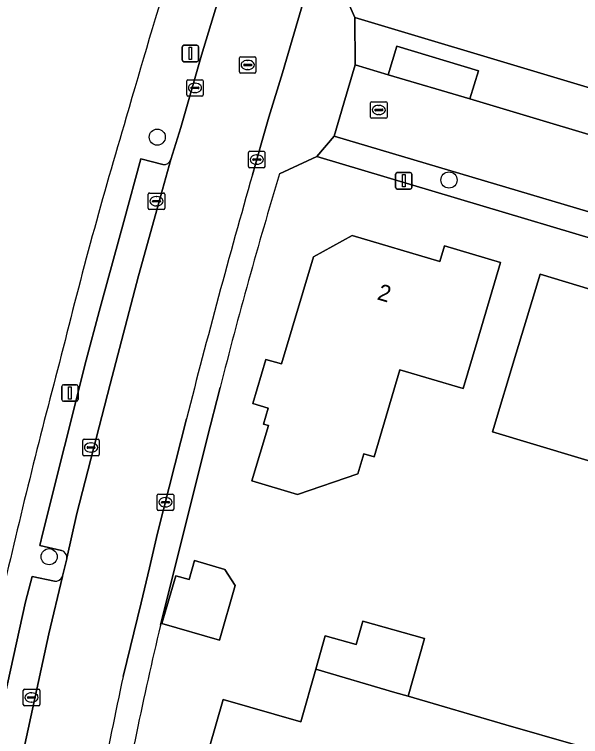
# Model space of a CAD drawing. Extents: x 157767 to 159172, y 387839 to 389425.
# Drawn here: x 158051.93 to 158086.25, y 388741.89 to 388785.67 of the extents above; entities that cross this region are included whole.
import ezdxf

# ---------------------------------------------------------------- set-up
doc = ezdxf.new("R2010")
doc.units = 0
for name, color, linetype in [('IMGEO_Boom', 7, 'Continuous'), ('IMGEO_Erf', 7, 'Continuous'), ('IMGEO_Kolk', 7, 'Continuous'), ('IMGEO_Lichtmast', 7, 'Continuous'), ('IMGEO_Pand', 7, 'Continuous'), ('IMGEO_Pand_nummerreeks', 7, 'Continuous'), ('IMGEO_Parkeervlak_open', 7, 'Continuous'), ('IMGEO_Rijbaan_lokaal_open', 7, 'Continuous'), ('IMGEO_Rioolput', 7, 'Continuous'), ('IMGEO_Voetpad_open', 7, 'Continuous')]:
    doc.layers.add(name, color=color, linetype=linetype)

msp = doc.modelspace()

# ---------------------------------------------------------------- linework, layer by layer
at = {"layer": 'IMGEO_Boom'}
for centre in [(158060.587, 388778.231), (158078.272, 388775.631), (158054.035, 388752.789)]:
    msp.add_circle(centre, 0.489, dxfattribs=at)
at = {"layer": 'IMGEO_Erf'}
for points in [[(158089.846, 388837.076), (158089.41, 388836.039), (158086.884, 388830.077), (158084.94, 388825.383), (158082.965, 388820.428), (158081.065, 388815.496), (158080.476, 388813.945), (158079.161, 388810.597), (158077.124, 388804.963), (158075.44, 388800.18), (158073.73, 388794.988), (158072.155, 388790.113), (158071.511, 388787.861), (158072.557, 388785.494), (158096.685, 388778.239), (158159.023, 388804.985), (158161.367, 388806.591), (158183.864, 388823.28), (158184.29, 388826.082), (158183.48, 388827.171), (158150.204, 388871.916)], [(158156.474, 388731.409), (158148.476, 388750), (158147.334, 388752.654), (158134.314, 388782.791), (158132.266, 388784.089), (158097.205, 388769.015), (158070.254, 388777.047), (158067.999, 388776.006)], [(158064.4, 388763.047), (158063.616, 388759.985), (158060.784, 388748.63)]]:
    msp.add_lwpolyline(points, dxfattribs=at)
for points in [[(158069.092, 388756.572), (158066.331, 388757.389), (158067.324, 388760.745), (158067.036, 388760.83), (158067.32, 388761.791), (158066.375, 388762.071), (158067.175, 388764.754), (158068.114, 388764.476), (158070.052, 388770.982), (158072.406, 388772.257), (158077.72, 388770.685), (158078.003, 388771.645), (158081.404, 388770.639), (158079.986, 388765.845), (158079.141, 388762.99), (158075.292, 388764.129), (158073.731, 388758.849), (158073.108, 388759.033), (158072.748, 388757.818)], [(158080.916, 388760.371), (158082.353, 388765.131), (158083.797, 388769.917), (158089.069, 388768.325), (158088.859, 388767.617), (158093.829, 388766.161), (158094.059, 388766.858), (158094.328, 388766.766), (158092.892, 388761.978), (158091.456, 388757.19)], [(158064.351, 388747.739), (158060.872, 388748.748), (158061.71, 388751.639), (158062.516, 388751.405), (158062.85, 388752.554), (158064.681, 388752.023), (158065.312, 388751.05)], [(158073.565, 388739.944), (158071.86, 388734.03), (158067.254, 388735.368), (158062.452, 388736.763), (158064.588, 388744.125), (158069.289, 388742.786), (158070.191, 388745.965), (158070.768, 388747.997), (158072.64, 388747.466), (158073.044, 388748.889), (158076.781, 388747.828), (158075.789, 388744.331), (158081.72, 388742.6), (158085.94, 388741.382), (158084.606, 388736.762), (158080.38, 388737.98)]]:
    msp.add_lwpolyline(points, close=True, dxfattribs=at)
for centre, radius, start, end in [((158645.448, 388610.697), 610.518, 163.022123, 163.955654), ((158344.503, 388693.672), 298.382, 163.29642, 166.16915), ((158351.68, 388690.242), 296.362, 163.17864, 165.77906), ((158486.643, 388650.337), 446.834, 165.13061, 166.99563), ((158278.002, 388696.772), 223.323, 166.57266, 170.01077)]:
    msp.add_arc(centre, radius, start, end, dxfattribs=at)
at = {"layer": 'IMGEO_Kolk'}
for p, q in [((158062.373, 388780.788), (158062.373, 388781.64)), ((158062.448, 388781.714), (158063.3, 388781.714)), ((158062.861, 388781.494), (158062.886, 388781.494)), ((158063.374, 388781.64), (158063.374, 388780.788)), ((158062.632, 388781.208), (158062.632, 388781.22)), ((158063.07, 388781.171), (158062.672, 388781.171)), ((158062.675, 388781.257), (158063.073, 388781.257)), ((158063.116, 388781.22), (158063.116, 388781.208)), ((158063.3, 388780.714), (158062.448, 388780.714)), ((158062.884, 388780.934), (158062.859, 388780.934)), ((158073.52, 388779.451), (158073.52, 388780.303)), ((158073.595, 388780.377), (158074.447, 388780.377)), ((158074.008, 388780.157), (158074.033, 388780.157)), ((158074.521, 388780.303), (158074.521, 388779.451)), ((158073.779, 388779.871), (158073.779, 388779.883)), ((158074.217, 388779.834), (158073.819, 388779.834)), ((158073.822, 388779.92), (158074.22, 388779.92)), ((158074.263, 388779.883), (158074.263, 388779.871)), ((158074.447, 388779.377), (158073.595, 388779.377)), ((158074.031, 388779.597), (158074.006, 388779.597)), ((158066.118, 388776.444), (158066.118, 388777.296)), ((158066.193, 388777.37), (158067.045, 388777.37)), ((158066.606, 388777.15), (158066.631, 388777.15)), ((158067.119, 388777.296), (158067.119, 388776.444)), ((158066.377, 388776.864), (158066.377, 388776.876)), ((158066.815, 388776.827), (158066.417, 388776.827)), ((158066.42, 388776.913), (158066.818, 388776.913)), ((158066.861, 388776.876), (158066.861, 388776.864)), ((158067.045, 388776.37), (158066.193, 388776.37)), ((158066.629, 388776.59), (158066.604, 388776.59)), ((158060.041, 388773.917), (158060.041, 388774.769)), ((158060.116, 388774.843), (158060.968, 388774.843)), ((158060.529, 388774.623), (158060.554, 388774.623)), ((158061.042, 388774.769), (158061.042, 388773.917)), ((158060.3, 388774.337), (158060.3, 388774.349)), ((158060.738, 388774.3), (158060.34, 388774.3)), ((158060.343, 388774.386), (158060.741, 388774.386)), ((158060.552, 388774.063), (158060.527, 388774.063)), ((158060.784, 388774.349), (158060.784, 388774.337)), ((158060.968, 388773.843), (158060.116, 388773.843)), ((158056.074, 388758.987), (158056.074, 388759.839)), ((158056.149, 388759.913), (158057.001, 388759.913)), ((158056.562, 388759.693), (158056.587, 388759.693)), ((158057.075, 388759.839), (158057.075, 388758.987)), ((158056.333, 388759.407), (158056.333, 388759.419)), ((158056.771, 388759.37), (158056.373, 388759.37)), ((158056.376, 388759.456), (158056.774, 388759.456)), ((158056.817, 388759.419), (158056.817, 388759.407)), ((158057.001, 388758.913), (158056.149, 388758.913)), ((158056.585, 388759.133), (158056.56, 388759.133)), ((158060.583, 388755.665), (158060.583, 388756.517)), ((158060.658, 388756.591), (158061.51, 388756.591)), ((158061.584, 388756.517), (158061.584, 388755.665)), ((158060.842, 388756.085), (158060.842, 388756.097)), ((158060.885, 388756.134), (158061.283, 388756.134)), ((158061.071, 388756.371), (158061.096, 388756.371)), ((158061.326, 388756.097), (158061.326, 388756.085)), ((158061.28, 388756.048), (158060.882, 388756.048)), ((158061.094, 388755.811), (158061.069, 388755.811)), ((158061.51, 388755.591), (158060.658, 388755.591)), ((158052.544, 388744.756), (158053.396, 388744.756)), ((158052.469, 388743.83), (158052.469, 388744.682)), ((158052.728, 388744.25), (158052.728, 388744.262)), ((158052.771, 388744.299), (158053.169, 388744.299)), ((158052.957, 388744.536), (158052.982, 388744.536)), ((158053.212, 388744.262), (158053.212, 388744.25)), ((158053.47, 388744.682), (158053.47, 388743.83)), ((158053.166, 388744.213), (158052.768, 388744.213)), ((158052.98, 388743.976), (158052.955, 388743.976)), ((158053.396, 388743.756), (158052.544, 388743.756))]:
    msp.add_line(p, q, dxfattribs=at)
for points in [[(158062.373, 388780.788), (158062.373, 388781.64)], [(158062.448, 388781.714), (158063.3, 388781.714)], [(158063.374, 388781.64), (158063.374, 388780.788)], [(158063.3, 388780.714), (158062.448, 388780.714)], [(158073.52, 388779.451), (158073.52, 388780.303)], [(158073.595, 388780.377), (158074.447, 388780.377)], [(158074.521, 388780.303), (158074.521, 388779.451)], [(158074.447, 388779.377), (158073.595, 388779.377)], [(158066.118, 388776.444), (158066.118, 388777.296)], [(158066.193, 388777.37), (158067.045, 388777.37)], [(158067.119, 388777.296), (158067.119, 388776.444)], [(158067.045, 388776.37), (158066.193, 388776.37)], [(158060.041, 388773.917), (158060.041, 388774.769)], [(158060.116, 388774.843), (158060.968, 388774.843)], [(158061.042, 388774.769), (158061.042, 388773.917)], [(158060.968, 388773.843), (158060.116, 388773.843)], [(158056.074, 388758.987), (158056.074, 388759.839)], [(158056.149, 388759.913), (158057.001, 388759.913)], [(158057.075, 388759.839), (158057.075, 388758.987)], [(158057.001, 388758.913), (158056.149, 388758.913)], [(158060.583, 388755.665), (158060.583, 388756.517)], [(158060.658, 388756.591), (158061.51, 388756.591)], [(158061.584, 388756.517), (158061.584, 388755.665)], [(158061.51, 388755.591), (158060.658, 388755.591)], [(158052.544, 388744.756), (158053.396, 388744.756)], [(158052.469, 388743.83), (158052.469, 388744.682)], [(158053.47, 388744.682), (158053.47, 388743.83)], [(158053.396, 388743.756), (158052.544, 388743.756)]]:
    msp.add_lwpolyline(points, dxfattribs=at)
for centre, radius, start, end in [((158062.45, 388781.638), 0.0765, 91.552, 178.448), ((158062.45, 388781.638), 0.0765, 91.552, 178.448), ((158063.298, 388781.638), 0.0765, 1.552, 88.448), ((158063.298, 388781.638), 0.0765, 1.552, 88.448), ((158062.672, 388781.217), 0.0403, 85.8775, 175.7526), ((158062.669, 388781.207), 0.0366, 178.938, 274.7102), ((158063.073, 388781.214), 0.043, 264.8664, 352.4533), ((158063.077, 388781.219), 0.0386, 1.7309, 96.639), ((158062.45, 388780.79), 0.0765, 181.552, 268.448), ((158062.45, 388780.79), 0.0765, 181.552, 268.448), ((158063.298, 388780.79), 0.0765, 271.552, 358.448), ((158063.298, 388780.79), 0.0765, 271.552, 358.448), ((158073.597, 388780.301), 0.0765, 91.552, 178.448), ((158073.597, 388780.301), 0.0765, 91.552, 178.448), ((158074.445, 388780.301), 0.0765, 1.552, 88.448), ((158074.445, 388780.301), 0.0765, 1.552, 88.448), ((158073.819, 388779.88), 0.0403, 85.8775, 175.7526), ((158073.816, 388779.87), 0.0366, 178.938, 274.7102), ((158074.22, 388779.877), 0.043, 264.8664, 352.4533), ((158074.224, 388779.882), 0.0386, 1.7309, 96.639), ((158073.597, 388779.453), 0.0765, 181.552, 268.448), ((158073.597, 388779.453), 0.0765, 181.552, 268.448), ((158074.445, 388779.453), 0.0765, 271.552, 358.448), ((158074.445, 388779.453), 0.0765, 271.552, 358.448), ((158066.195, 388777.294), 0.0765, 91.552, 178.448), ((158066.195, 388777.294), 0.0765, 91.552, 178.448), ((158067.043, 388777.294), 0.0765, 1.552, 88.448), ((158067.043, 388777.294), 0.0765, 1.552, 88.448), ((158066.417, 388776.873), 0.0403, 85.8775, 175.7526), ((158066.414, 388776.863), 0.0366, 178.938, 274.7102), ((158066.818, 388776.87), 0.043, 264.8664, 352.4533), ((158066.822, 388776.875), 0.0386, 1.7309, 96.639), ((158066.195, 388776.446), 0.0765, 181.552, 268.448), ((158066.195, 388776.446), 0.0765, 181.552, 268.448), ((158067.043, 388776.446), 0.0765, 271.552, 358.448), ((158067.043, 388776.446), 0.0765, 271.552, 358.448), ((158060.118, 388774.767), 0.0765, 91.552, 178.448), ((158060.118, 388774.767), 0.0765, 91.552, 178.448), ((158060.966, 388774.767), 0.0765, 1.552, 88.448), ((158060.966, 388774.767), 0.0765, 1.552, 88.448), ((158060.34, 388774.346), 0.0403, 85.8775, 175.7526), ((158060.337, 388774.336), 0.0366, 178.938, 274.7102), ((158060.741, 388774.343), 0.043, 264.8664, 352.4533), ((158060.745, 388774.348), 0.0386, 1.7309, 96.639), ((158060.118, 388773.919), 0.0765, 181.552, 268.448), ((158060.118, 388773.919), 0.0765, 181.552, 268.448), ((158060.966, 388773.919), 0.0765, 271.552, 358.448), ((158060.966, 388773.919), 0.0765, 271.552, 358.448), ((158056.151, 388759.837), 0.0765, 91.552, 178.448), ((158056.151, 388759.837), 0.0765, 91.552, 178.448), ((158056.999, 388759.837), 0.0765, 1.552, 88.448), ((158056.999, 388759.837), 0.0765, 1.552, 88.448), ((158056.373, 388759.416), 0.0403, 85.8775, 175.7526), ((158056.37, 388759.406), 0.0366, 178.938, 274.7102), ((158056.774, 388759.413), 0.043, 264.8664, 352.4533), ((158056.778, 388759.418), 0.0386, 1.7309, 96.639), ((158056.151, 388758.989), 0.0765, 181.552, 268.448), ((158056.151, 388758.989), 0.0765, 181.552, 268.448), ((158056.999, 388758.989), 0.0765, 271.552, 358.448), ((158056.999, 388758.989), 0.0765, 271.552, 358.448), ((158060.66, 388756.515), 0.0765, 91.552, 178.448), ((158060.66, 388756.515), 0.0765, 91.552, 178.448), ((158061.508, 388756.515), 0.0765, 1.552, 88.448), ((158061.508, 388756.515), 0.0765, 1.552, 88.448), ((158060.882, 388756.094), 0.0403, 85.8775, 175.7526), ((158060.879, 388756.084), 0.0366, 178.938, 274.7102), ((158061.283, 388756.091), 0.043, 264.8664, 352.4533), ((158061.287, 388756.096), 0.0386, 1.7309, 96.639), ((158060.66, 388755.667), 0.0765, 181.552, 268.448), ((158060.66, 388755.667), 0.0765, 181.552, 268.448), ((158061.508, 388755.667), 0.0765, 271.552, 358.448), ((158061.508, 388755.667), 0.0765, 271.552, 358.448), ((158052.546, 388744.68), 0.0765, 91.552, 178.448), ((158052.546, 388744.68), 0.0765, 91.552, 178.448), ((158053.394, 388744.68), 0.0765, 1.552, 88.448), ((158053.394, 388744.68), 0.0765, 1.552, 88.448), ((158052.768, 388744.259), 0.0403, 85.8775, 175.7526), ((158052.765, 388744.249), 0.0366, 178.938, 274.7102), ((158053.169, 388744.256), 0.043, 264.8664, 352.4533), ((158053.173, 388744.261), 0.0386, 1.7309, 96.639), ((158052.546, 388743.832), 0.0765, 181.552, 268.448), ((158052.546, 388743.832), 0.0765, 181.552, 268.448), ((158053.394, 388743.832), 0.0765, 271.552, 358.448), ((158053.394, 388743.832), 0.0765, 271.552, 358.448)]:
    msp.add_arc(centre, radius, start, end, dxfattribs=at)
for centre, major_axis, ratio, start_param, end_param in [((158062.86, 388781.214), (-0.387, 0.002), 0.722429, 4.712389, 7.853982), ((158062.885, 388781.214), (-0.39, 0.002), 0.717154, 1.570796, 4.712389), ((158074.007, 388779.877), (-0.387, 0.002), 0.722429, 4.712389, 7.853982), ((158074.032, 388779.877), (-0.39, 0.002), 0.717154, 1.570796, 4.712389), ((158066.605, 388776.87), (-0.387, 0.002), 0.722429, 4.712389, 7.853982), ((158066.63, 388776.87), (-0.39, 0.002), 0.717154, 1.570796, 4.712389), ((158060.528, 388774.343), (-0.387, 0.002), 0.722429, 4.712389, 7.853982), ((158060.553, 388774.343), (-0.39, 0.002), 0.717154, 1.570796, 4.712389), ((158056.561, 388759.413), (-0.387, 0.002), 0.722429, 4.712389, 7.853982), ((158056.586, 388759.413), (-0.39, 0.002), 0.717154, 1.570796, 4.712389), ((158061.07, 388756.091), (-0.387, 0.002), 0.722429, 4.712389, 7.853982), ((158061.095, 388756.091), (-0.39, 0.002), 0.717154, 1.570796, 4.712389), ((158052.956, 388744.256), (-0.387, 0.002), 0.722429, 4.712389, 7.853982), ((158052.981, 388744.256), (-0.39, 0.002), 0.717154, 1.570796, 4.712389)]:
    msp.add_ellipse(centre, major_axis=major_axis, ratio=ratio, start_param=start_param, end_param=end_param, dxfattribs=at)
at = {"layer": 'IMGEO_Lichtmast'}
for p, q in [((158062.101, 388782.906), (158062.101, 388783.706)), ((158062.101, 388783.706), (158062.101, 388782.906)), ((158062.201, 388783.806), (158062.991, 388783.806)), ((158062.991, 388783.806), (158062.201, 388783.806)), ((158063.091, 388783.706), (158063.091, 388782.906)), ((158063.091, 388782.906), (158063.091, 388783.706)), ((158062.991, 388782.806), (158062.201, 388782.806)), ((158062.201, 388782.806), (158062.991, 388782.806)), ((158075.037, 388775.183), (158075.037, 388775.983)), ((158075.037, 388775.983), (158075.037, 388775.183)), ((158075.137, 388776.083), (158075.927, 388776.083)), ((158075.927, 388776.083), (158075.137, 388776.083)), ((158076.027, 388775.983), (158076.027, 388775.183)), ((158076.027, 388775.183), (158076.027, 388775.983)), ((158075.927, 388775.083), (158075.137, 388775.083)), ((158075.137, 388775.083), (158075.927, 388775.083)), ((158054.795, 388762.318), (158054.795, 388763.118)), ((158054.795, 388763.118), (158054.795, 388762.318)), ((158054.895, 388763.218), (158055.685, 388763.218)), ((158055.685, 388763.218), (158054.895, 388763.218)), ((158055.785, 388763.118), (158055.785, 388762.318)), ((158055.785, 388762.318), (158055.785, 388763.118)), ((158055.685, 388762.218), (158054.895, 388762.218)), ((158054.895, 388762.218), (158055.685, 388762.218))]:
    msp.add_line(p, q, dxfattribs=at)
for points in [[(158062.521, 388783.681), (158062.671, 388783.681), (158062.671, 388782.931), (158062.521, 388782.931), (158062.521, 388783.681)], [(158075.457, 388775.958), (158075.607, 388775.958), (158075.607, 388775.208), (158075.457, 388775.208), (158075.457, 388775.958)], [(158055.215, 388763.093), (158055.365, 388763.093), (158055.365, 388762.343), (158055.215, 388762.343), (158055.215, 388763.093)]]:
    msp.add_lwpolyline(points, dxfattribs=at)
for centre, start, end in [((158062.201, 388783.706), 90, 180), ((158062.201, 388783.706), 90, 180), ((158062.991, 388783.706), 0, 90), ((158062.991, 388783.706), 360, 90), ((158062.201, 388782.906), 180, 270), ((158062.201, 388782.906), 180, 270), ((158062.991, 388782.906), 270, 0), ((158062.991, 388782.906), 270, 0), ((158075.137, 388775.983), 90, 180), ((158075.137, 388775.983), 90, 180), ((158075.927, 388775.983), 0, 90), ((158075.927, 388775.983), 360, 90), ((158075.137, 388775.183), 180, 270), ((158075.137, 388775.183), 180, 270), ((158075.927, 388775.183), 270, 0), ((158075.927, 388775.183), 270, 0), ((158054.895, 388763.118), 90, 180), ((158054.895, 388763.118), 90, 180), ((158055.685, 388763.118), 0, 90), ((158055.685, 388763.118), 360, 90), ((158054.895, 388762.318), 180, 270), ((158054.895, 388762.318), 180, 270), ((158055.685, 388762.318), 270, 0), ((158055.685, 388762.318), 270, 0)]:
    msp.add_arc(centre, 0.1, start, end, dxfattribs=at)
at = {"layer": 'IMGEO_Pand'}
for points in [[(158073.108, 388759.033), (158073.731, 388758.849), (158075.292, 388764.129), (158079.141, 388762.99), (158079.986, 388765.845), (158081.404, 388770.639), (158078.003, 388771.645), (158077.72, 388770.685), (158072.406, 388772.257), (158070.052, 388770.982), (158068.114, 388764.476), (158067.175, 388764.754), (158066.375, 388762.071), (158067.32, 388761.791), (158067.036, 388760.83), (158067.324, 388760.745), (158066.331, 388757.389), (158069.092, 388756.572), (158072.748, 388757.818)], [(158089.069, 388768.325), (158083.797, 388769.917), (158082.353, 388765.131), (158080.916, 388760.371), (158091.456, 388757.19), (158092.892, 388761.978), (158094.328, 388766.766), (158094.059, 388766.858), (158093.829, 388766.161), (158088.859, 388767.617)], [(158062.85, 388752.554), (158062.516, 388751.405), (158061.71, 388751.639), (158060.872, 388748.748), (158064.351, 388747.739), (158065.312, 388751.05), (158064.681, 388752.023)], [(158070.191, 388745.965), (158074.991, 388744.564), (158075.789, 388744.331), (158076.781, 388747.828), (158073.044, 388748.889), (158072.64, 388747.466), (158070.768, 388747.997)], [(158085.94, 388741.382), (158081.72, 388742.6), (158075.789, 388744.331), (158074.991, 388744.564), (158070.191, 388745.965), (158069.289, 388742.786), (158064.588, 388744.125), (158062.452, 388736.763), (158067.254, 388735.368), (158071.86, 388734.03), (158073.565, 388739.944), (158080.38, 388737.98), (158084.606, 388736.762)]]:
    msp.add_lwpolyline(points, close=True, dxfattribs=at)
at = {"layer": 'IMGEO_Parkeervlak_open'}
msp.add_lwpolyline([(158079.537, 388780.554), (158080.061, 388782.259), (158075.114, 388783.749), (158074.589, 388782.017)], close=True, dxfattribs=at)
for points in [[(158060.928, 388776.565), (158059.585, 388776.921), (158058.564, 388773.111), (158057.252, 388768.334), (158057.069, 388767.668), (158056.28, 388764.708), (158053.66, 388754.232), (158053.461, 388753.463), (158054.787, 388753.164)], [(158059.448, 388769.818), (158060.899, 388775.062), (158061.414, 388776.868)], [(158055.112, 388752.7), (158055.71, 388755.405), (158057.732, 388763.261), (158059.448, 388769.818)], [(158054.362, 388751.3), (158053.002, 388751.59), (158052.609, 388750.061), (158051.141, 388743.431), (158050.419, 388739.693), (158050.262, 388738.818), (158050.108, 388737.945), (158048.766, 388730.705), (158047.777, 388725.09), (158047.507, 388723.557), (158047.113, 388721.37), (158045.789, 388712.963), (158045.298, 388709.238), (158044.841, 388705.729), (158043.814, 388698.007), (158043.503, 388695.577), (158043.348, 388694.27)], [(158052.303, 388740.19), (158054.01, 388748.11), (158054.837, 388751.587)]]:
    msp.add_lwpolyline(points, dxfattribs=at)
for centre, radius, start, end in [((158060.986, 388777.014), 0.453, 262.6994, 341.1841), ((158054.673, 388752.738), 0.441, 354.9981, 75.0191), ((158054.394, 388751.784), 0.485, 266.2459, 336.0357)]:
    msp.add_arc(centre, radius, start, end, dxfattribs=at)
at = {"layer": 'IMGEO_Rijbaan_lokaal_open'}
for points in [[(158066.359, 388775.954), (158066.905, 388777.879), (158067.349, 388779.447), (158068.181, 388782.133), (158069.463, 388786.47), (158069.577, 388786.857), (158071.307, 388792.507), (158072.849, 388797.296), (158074.934, 388803.373), (158076.962, 388809.047)], [(158134.35, 388791.467), (158122.856, 388786.566), (158117.651, 388784.313), (158109.251, 388780.697), (158102.35, 388777.71), (158096.873, 388775.34), (158090.794, 388777.174), (158079.537, 388780.554), (158074.589, 388782.017), (158072.59, 388782.615), (158071.905, 388780.293), (158071.312, 388778.281), (158097.152, 388770.606), (158097.692, 388770.854), (158130.812, 388785.098)], [(158065.43, 388790.385), (158064.692, 388787.874), (158063.276, 388783.209), (158062.008, 388778.815), (158061.414, 388776.868), (158060.899, 388775.062), (158059.448, 388769.818), (158057.732, 388763.261), (158055.71, 388755.405), (158055.112, 388752.7), (158055.108, 388752.668), (158054.849, 388751.617), (158054.837, 388751.587), (158054.01, 388748.11), (158052.303, 388740.19), (158050.91, 388732.647), (158049.585, 388725.204)], [(158058.514, 388745.523), (158059.606, 388750), (158060.123, 388752.119), (158060.611, 388754.226), (158062.36, 388761.143)]]:
    msp.add_lwpolyline(points, dxfattribs=at)
for centre, radius, start, end in [((158557.248, 388635.468), 510.596, 164.02953, 165.7511), ((158474.348, 388657.526), 425.043, 168.05153, 169.88534)]:
    msp.add_arc(centre, radius, start, end, dxfattribs=at)
at = {"layer": 'IMGEO_Rioolput'}
for p, q in [((158065.571, 388782.181), (158065.571, 388783.033)), ((158065.646, 388783.107), (158066.498, 388783.107)), ((158066.059, 388782.887), (158066.084, 388782.887)), ((158066.572, 388783.033), (158066.572, 388782.181)), ((158065.83, 388782.601), (158065.83, 388782.613)), ((158066.268, 388782.564), (158065.87, 388782.564)), ((158065.873, 388782.65), (158066.271, 388782.65)), ((158066.314, 388782.613), (158066.314, 388782.601)), ((158066.498, 388782.107), (158065.646, 388782.107)), ((158066.082, 388782.327), (158066.057, 388782.327))]:
    msp.add_line(p, q, dxfattribs=at)
for points in [[(158065.571, 388782.181), (158065.571, 388783.033)], [(158065.646, 388783.107), (158066.498, 388783.107)], [(158066.572, 388783.033), (158066.572, 388782.181)], [(158066.498, 388782.107), (158065.646, 388782.107)]]:
    msp.add_lwpolyline(points, dxfattribs=at)
for centre, radius, start, end in [((158065.648, 388783.031), 0.0765, 91.552, 178.448), ((158065.648, 388783.031), 0.0765, 91.552, 178.448), ((158066.496, 388783.031), 0.0765, 1.552, 88.448), ((158066.496, 388783.031), 0.0765, 1.552, 88.448), ((158065.87, 388782.61), 0.0403, 85.8775, 175.7526), ((158065.867, 388782.6), 0.0366, 178.938, 274.7102), ((158066.271, 388782.607), 0.043, 264.8664, 352.4533), ((158066.275, 388782.612), 0.0386, 1.7309, 96.639), ((158065.648, 388782.183), 0.0765, 181.552, 268.448), ((158065.648, 388782.183), 0.0765, 181.552, 268.448), ((158066.496, 388782.183), 0.0765, 271.552, 358.448), ((158066.496, 388782.183), 0.0765, 271.552, 358.448)]:
    msp.add_arc(centre, radius, start, end, dxfattribs=at)
for centre, major_axis, ratio, start_param, end_param in [((158066.058, 388782.607), (-0.387, 0.002), 0.722429, 4.712389, 7.853982), ((158066.083, 388782.607), (-0.39, 0.002), 0.717154, 1.570796, 4.712389)]:
    msp.add_ellipse(centre, major_axis=major_axis, ratio=ratio, start_param=start_param, end_param=end_param, dxfattribs=at)
at = {"layer": 'IMGEO_Voetpad_open'}
for points in [[(158067.999, 388776.006), (158070.254, 388777.047), (158071.312, 388778.281), (158071.905, 388780.293), (158072.59, 388782.615), (158072.557, 388785.494), (158071.511, 388787.861), (158072.155, 388790.113), (158073.73, 388794.988), (158075.44, 388800.18), (158077.124, 388804.963), (158079.161, 388810.597), (158080.476, 388813.945), (158081.065, 388815.496), (158082.965, 388820.428), (158084.94, 388825.383), (158086.884, 388830.077), (158089.41, 388836.039), (158089.846, 388837.076)], [(158076.962, 388809.047), (158074.934, 388803.373), (158072.849, 388797.296), (158071.307, 388792.507), (158069.577, 388786.857), (158069.463, 388786.47), (158068.181, 388782.133), (158067.349, 388779.447), (158066.905, 388777.879), (158066.359, 388775.954)], [(158159.023, 388804.985), (158096.685, 388778.239), (158072.557, 388785.494), (158072.59, 388782.615), (158074.589, 388782.017), (158075.114, 388783.749), (158080.061, 388782.259), (158079.537, 388780.554), (158090.794, 388777.174), (158091.318, 388778.876), (158096.777, 388777.279), (158101.66, 388779.393), (158102.35, 388777.71), (158109.251, 388780.697), (158117.651, 388784.313), (158116.934, 388785.981), (158122.171, 388788.217), (158122.856, 388786.566), (158134.35, 388791.467)], [(158061.414, 388776.868), (158062.008, 388778.815), (158063.276, 388783.209), (158064.692, 388787.874), (158065.43, 388790.385)], [(158054.787, 388753.164), (158053.461, 388753.463), (158053.66, 388754.232), (158056.28, 388764.708), (158057.069, 388767.668), (158057.252, 388768.334), (158058.564, 388773.111), (158059.585, 388776.921), (158060.928, 388776.565)], [(158063.616, 388759.985), (158064.4, 388763.047)], [(158062.36, 388761.143), (158060.611, 388754.226), (158060.123, 388752.119), (158059.606, 388750), (158058.514, 388745.523)], [(158060.784, 388748.63), (158063.616, 388759.985)], [(158054.837, 388751.587), (158054.849, 388751.617), (158055.108, 388752.668), (158055.112, 388752.7)], [(158043.348, 388694.27), (158043.503, 388695.577), (158043.814, 388698.007), (158044.841, 388705.729), (158045.298, 388709.238), (158045.789, 388712.963), (158047.113, 388721.37), (158047.507, 388723.557), (158047.777, 388725.09), (158048.766, 388730.705), (158050.108, 388737.945), (158050.262, 388738.818), (158050.419, 388739.693), (158051.141, 388743.431), (158052.609, 388750.061), (158053.002, 388751.59), (158054.362, 388751.3)]]:
    msp.add_lwpolyline(points, dxfattribs=at)
msp.add_lwpolyline([(158132.266, 388784.089), (158130.812, 388785.098), (158097.692, 388770.854), (158097.152, 388770.606), (158071.312, 388778.281), (158070.254, 388777.047), (158097.205, 388769.015)], close=True, dxfattribs=at)
for centre, radius, start, end in [((158645.448, 388610.697), 610.518, 163.022123, 163.955654), ((158344.503, 388693.672), 298.382, 163.29642, 166.16915), ((158060.986, 388777.014), 0.453, 262.6994, 341.1841), ((158557.248, 388635.468), 510.596, 164.02953, 165.7511), ((158351.68, 388690.242), 296.362, 163.17864, 165.77906), ((158486.643, 388650.337), 446.834, 165.13061, 166.99563), ((158054.673, 388752.738), 0.441, 354.9981, 75.0191), ((158054.394, 388751.784), 0.485, 266.2459, 336.0357), ((158278.002, 388696.772), 223.323, 166.57266, 170.01077), ((158474.348, 388657.526), 425.043, 168.05153, 169.88534)]:
    msp.add_arc(centre, radius, start, end, dxfattribs=at)

# ---------------------------------------------------------------- texts
at = {"layer": 'IMGEO_Pand_nummerreeks'}
msp.add_text('2', height=1, rotation=343.5206, dxfattribs=at).set_placement((158073.866, 388768.404))

doc.saveas('drawing.dxf')
